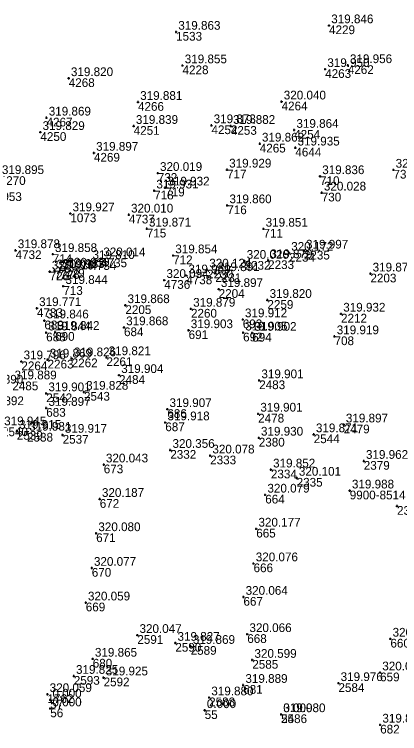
# Model space of a CAD drawing. Extents: x -829398 to -819400, y -1074439 to -1067977.
# Drawn here: x -821134.8 to -821081.8, y -1070161.5 to -1070062.6 of the extents above; entities that cross this region are included whole.
import ezdxf

# ---------------------------------------------------------------- set-up
doc = ezdxf.new("R2010")
doc.units = 0
for name, color, linetype in [('Vrstva 60', 7, 'Continuous'), ('Vrstva 61', 7, 'Continuous'), ('Čísla bodů_doměření_2012', 7, 'Continuous')]:
    doc.layers.add(name, color=color, linetype=linetype)

# ---------------------------------------------------------------- blocks, each defined once
blk = doc.blocks.new('BOD')
at = {"layer": 'Čísla bodů_doměření_2012'}
for p, q in [((-0.15, 0), (0.15, 0)), ((0, -0.15), (0, 0.15))]:
    blk.add_line(p, q, dxfattribs=at)

msp = doc.modelspace()

# ---------------------------------------------------------------- block references
at = {"layer": 'Vrstva 60'}
for p in [(-821091.505, -1070064.147), (-821091.505, -1070064.147), (-821112.542, -1070065.04), (-821112.542, -1070065.04), (-821111.655, -1070069.65), (-821111.655, -1070069.65), (-821092.04, -1070070.164), (-821092.04, -1070070.164), (-821088.929, -1070069.626), (-821088.929, -1070069.626), (-821127.31, -1070071.412), (-821127.31, -1070071.412), (-821117.784, -1070074.679), (-821117.784, -1070074.679), (-821098.033, -1070074.619), (-821098.033, -1070074.619), (-821130.362, -1070076.833), (-821130.362, -1070076.833), (-821118.375, -1070077.979), (-821118.375, -1070077.979), (-821107.679, -1070077.883), (-821107.679, -1070077.883), (-821105.012, -1070077.976), (-821105.012, -1070077.976), (-821131.209, -1070078.816), (-821131.209, -1070078.816), (-821096.295, -1070078.518), (-821096.295, -1070078.518), (-821101.035, -1070080.408), (-821101.035, -1070080.408), (-821096.142, -1070080.949), (-821096.142, -1070080.949), (-821123.845, -1070081.67), (-821123.845, -1070081.67), (-821105.542, -1070083.976), (-821105.542, -1070083.976), (-821082.644, -1070083.997), (-821082.644, -1070083.997), (-821115.058, -1070084.443), (-821115.058, -1070084.443), (-821092.744, -1070084.885), (-821092.744, -1070084.885), (-821115.556, -1070086.851), (-821115.556, -1070086.851), (-821114.036, -1070086.446), (-821114.036, -1070086.446), (-821092.512, -1070087.135), (-821092.512, -1070087.135), (-821105.506, -1070088.885), (-821105.506, -1070088.885), (-821127.088, -1070089.993), (-821127.088, -1070089.993), (-821119.043, -1070090.163), (-821119.043, -1070090.163), (-821116.579, -1070092.087), (-821116.579, -1070092.087), (-821100.526, -1070092.104), (-821100.526, -1070092.104), (-821134.619, -1070095.058), (-821134.619, -1070095.058), (-821129.508, -1070095.59), (-821129.508, -1070095.59), (-821112.954, -1070095.762), (-821112.954, -1070095.762), (-821097.01, -1070095.418), (-821097.01, -1070095.418), (-821094.969, -1070095.116), (-821094.969, -1070095.116), (-821124.34, -1070096.546), (-821124.34, -1070096.546), (-821122.859, -1070096.175), (-821122.859, -1070096.175), (-821103.13, -1070096.518), (-821103.13, -1070096.518), (-821099.886, -1070096.429), (-821099.886, -1070096.429), (-821129.267, -1070097.842), (-821129.267, -1070097.842), (-821128.481, -1070097.771), (-821128.481, -1070097.771), (-821127.794, -1070097.59), (-821127.794, -1070097.59), (-821108.28, -1070097.718), (-821108.28, -1070097.718), (-821129.935, -1070097.984), (-821129.935, -1070097.984), (-821111.146, -1070098.521), (-821111.146, -1070098.521), (-821107.151, -1070098.212), (-821107.151, -1070098.212), (-821085.813, -1070098.264), (-821085.813, -1070098.264), (-821114.171, -1070099.149), (-821114.171, -1070099.149), (-821128.058, -1070099.977), (-821128.058, -1070099.977), (-821106.686, -1070100.396), (-821106.686, -1070100.396), (-821099.983, -1070101.892), (-821099.983, -1070101.892), (-821119.52, -1070102.611), (-821131.685, -1070103.02), (-821131.685, -1070103.02), (-821110.497, -1070103.105), (-821110.497, -1070103.105), (-821089.854, -1070103.778), (-821089.854, -1070103.778), (-821130.658, -1070104.712), (-821130.658, -1070104.712), (-821103.371, -1070104.559), (-821103.371, -1070104.559), (-821119.71, -1070105.652), (-821119.71, -1070105.652), (-821130.415, -1070106.365), (-821130.415, -1070106.365), (-821129.183, -1070106.285), (-821129.183, -1070106.285), (-821110.824, -1070106.052), (-821110.824, -1070106.052), (-821103.329, -1070106.371), (-821103.329, -1070106.371), (-821102.075, -1070106.412), (-821102.075, -1070106.412), (-821090.748, -1070106.888), (-821090.748, -1070106.888), (-821122.122, -1070109.766), (-821122.122, -1070109.766), (-821133.824, -1070110.333), (-821133.824, -1070110.333), (-821130.22, -1070110.094), (-821130.22, -1070110.094), (-821126.904, -1070109.919), (-821126.904, -1070109.919), (-821120.388, -1070112.216), (-821120.388, -1070112.216), (-821101.113, -1070112.935), (-821101.113, -1070112.935), (-821130.406, -1070114.722), (-821130.406, -1070114.722), (-821125.216, -1070114.518), (-821125.216, -1070114.518), (-821130.405, -1070116.729), (-821130.405, -1070116.729), (-821113.749, -1070116.896), (-821113.749, -1070116.896), (-821101.252, -1070117.521), (-821101.252, -1070117.521), (-821114.029, -1070118.715), (-821114.029, -1070118.715), (-821089.492, -1070119.009), (-821089.492, -1070119.009), (-821134.449, -1070119.89), (-821134.449, -1070119.89), (-821133.045, -1070120.143), (-821133.045, -1070120.143), (-821128.147, -1070120.429), (-821128.147, -1070120.429), (-821093.614, -1070120.357), (-821093.614, -1070120.357), (-821101.171, -1070120.824), (-821101.171, -1070120.824), (-821113.34, -1070122.502), (-821113.34, -1070122.502), (-821107.854, -1070123.271), (-821107.854, -1070123.271), (-821122.494, -1070124.505), (-821122.494, -1070124.505), (-821086.729, -1070124.013), (-821086.729, -1070124.013), (-821099.503, -1070125.199), (-821099.503, -1070125.199), (-821095.958, -1070126.336), (-821095.958, -1070126.336), (-821088.661, -1070128.083), (-821123.046, -1070129.244), (-821123.046, -1070129.244), (-821100.283, -1070128.651), (-821100.283, -1070128.651), (-821082.152, -1070130.206), (-821082.152, -1070130.206), (-821101.517, -1070133.325), (-821101.517, -1070133.325), (-821123.54, -1070133.952), (-821123.54, -1070133.952), (-821101.889, -1070138.092), (-821101.889, -1070138.092), (-821124.144, -1070138.715), (-821124.144, -1070138.715), (-821103.279, -1070142.699), (-821103.279, -1070142.699), (-821124.968, -1070143.474), (-821124.968, -1070143.474), (-821117.875, -1070147.942), (-821117.875, -1070147.942), (-821102.754, -1070147.819), (-821102.754, -1070147.819), (-821112.647, -1070149.02), (-821112.647, -1070149.02), (-821083.066, -1070148.451), (-821083.066, -1070148.451), (-821110.542, -1070149.443), (-821110.542, -1070149.443), (-821124.011, -1070151.204), (-821124.011, -1070151.204), (-821102.064, -1070151.358), (-821102.064, -1070151.358), (-821084.483, -1070153.089), (-821084.483, -1070153.089), (-821126.614, -1070153.561), (-821126.614, -1070153.561), (-821122.517, -1070153.777), (-821122.517, -1070153.777), (-821103.311, -1070154.802), (-821103.311, -1070154.802), (-821090.212, -1070154.555), (-821090.212, -1070154.555), (-821130.231, -1070156.069), (-821130.231, -1070156.069), (-821129.86, -1070156.83), (-821108, -1070156.52), (-821108, -1070156.52), (-821129.85, -1070158.03), (-821108.61, -1070158.27), (-821098.1, -1070158.83), (-821098.1, -1070158.83), (-821098.1, -1070158.83), (-821084.47, -1070160.262), (-821084.47, -1070160.262)]:
    msp.add_blockref('BOD', p, dxfattribs=at)

# ---------------------------------------------------------------- texts
for s, p in [('4229', (-821091.505, -1070065.347)), ('1533', (-821112.542, -1070066.24)), ('4228', (-821111.655, -1070070.85)), ('4262', (-821088.929, -1070070.826)), ('4263', (-821092.04, -1070071.364)), ('4268', (-821127.31, -1070072.612)), ('4266', (-821117.784, -1070075.879)), ('4264', (-821098.033, -1070075.819)), ('4267', (-821130.362, -1070078.033)), ('4251', (-821118.375, -1070079.179)), ('4252', (-821107.679, -1070079.083)), ('4253', (-821105.012, -1070079.176)), ('4250', (-821131.209, -1070080.016)), ('4254', (-821096.295, -1070079.718)), ('4265', (-821101.035, -1070081.608)), ('4644', (-821096.142, -1070082.149)), ('4269', (-821123.845, -1070082.87)), ('4270', (-821136.806, -1070086.072)), ('732', (-821115.058, -1070085.643)), ('732', (-821115.058, -1070085.643)), ('717', (-821105.542, -1070085.176)), ('717', (-821105.542, -1070085.176)), ('710', (-821092.744, -1070086.085)), ('710', (-821092.744, -1070086.085)), ('731', (-821082.644, -1070085.197)), ('731', (-821082.644, -1070085.197)), ('718', (-821115.556, -1070088.051)), ('718', (-821115.556, -1070088.051)), ('719', (-821114.036, -1070087.646)), ('719', (-821114.036, -1070087.646)), ('730', (-821092.512, -1070088.335)), ('730', (-821092.512, -1070088.335)), ('716', (-821105.506, -1070090.085)), ('716', (-821105.506, -1070090.085)), ('1073', (-821127.088, -1070091.193)), ('4737', (-821119.043, -1070091.363)), ('715', (-821116.579, -1070093.287)), ('715', (-821116.579, -1070093.287)), ('711', (-821100.526, -1070093.304)), ('711', (-821100.526, -1070093.304)), ('4732', (-821134.619, -1070096.258)), ('714', (-821129.508, -1070096.79)), ('714', (-821129.508, -1070096.79)), ('712', (-821112.954, -1070096.962)), ('712', (-821112.954, -1070096.962)), ('2234', (-821097.01, -1070096.618)), ('2235', (-821094.969, -1070096.316)), ('4734', (-821124.34, -1070097.746)), ('4735', (-821122.859, -1070097.375)), ('2232', (-821103.13, -1070097.718)), ('2233', (-821099.886, -1070097.629)), ('728', (-821128.481, -1070098.971)), ('728', (-821128.481, -1070098.971)), ('729', (-821127.794, -1070098.79)), ('729', (-821127.794, -1070098.79)), ('2230', (-821108.28, -1070098.918)), ('726', (-821129.935, -1070099.184)), ('726', (-821129.935, -1070099.184)), ('727', (-821129.267, -1070099.042)), ('727', (-821129.267, -1070099.042)), ('4738', (-821111.146, -1070099.721)), ('2231', (-821107.151, -1070099.412)), ('2203', (-821085.813, -1070099.464)), ('4736', (-821114.171, -1070100.349)), ('713', (-821128.058, -1070101.177)), ('713', (-821128.058, -1070101.177)), ('2204', (-821106.686, -1070101.596)), ('2205', (-821119.52, -1070103.811)), ('2259', (-821099.983, -1070103.092)), ('4733', (-821131.685, -1070104.22)), ('2260', (-821110.497, -1070104.305)), ('689', (-821130.658, -1070105.912)), ('689', (-821130.658, -1070105.912)), ('693', (-821103.371, -1070105.759)), ('693', (-821103.371, -1070105.759)), ('2212', (-821089.854, -1070104.978)), ('684', (-821119.71, -1070106.852)), ('684', (-821119.71, -1070106.852)), ('688', (-821130.415, -1070107.565)), ('688', (-821130.415, -1070107.565)), ('690', (-821129.183, -1070107.485)), ('690', (-821129.183, -1070107.485)), ('691', (-821110.824, -1070107.252)), ('691', (-821110.824, -1070107.252)), ('692', (-821103.329, -1070107.571)), ('692', (-821103.329, -1070107.571)), ('694', (-821102.075, -1070107.612)), ('694', (-821102.075, -1070107.612)), ('708', (-821090.748, -1070108.088)), ('708', (-821090.748, -1070108.088)), ('2264', (-821133.824, -1070111.533)), ('2263', (-821130.22, -1070111.294)), ('2262', (-821126.904, -1070111.119)), ('2261', (-821122.122, -1070110.966)), ('2484', (-821120.388, -1070113.416)), ('2485', (-821135.07, -1070114.29)), ('2483', (-821101.113, -1070114.135)), ('2543', (-821125.216, -1070115.718)), ('2542', (-821130.406, -1070115.922)), ('683', (-821130.405, -1070117.929)), ('683', (-821130.405, -1070117.929)), ('686', (-821113.749, -1070118.096)), ('686', (-821113.749, -1070118.096)), ('2478', (-821101.252, -1070118.721)), ('2540', (-821136.493, -1070120.606)), ('687', (-821114.029, -1070119.915)), ('687', (-821114.029, -1070119.915)), ('2479', (-821089.492, -1070120.209)), ('2539', (-821134.449, -1070121.09)), ('2538', (-821133.045, -1070121.343)), ('2537', (-821128.147, -1070121.629)), ('2544', (-821093.614, -1070121.557)), ('2380', (-821101.171, -1070122.024)), ('2332', (-821113.34, -1070123.702)), ('2333', (-821107.854, -1070124.471)), ('673', (-821122.494, -1070125.705)), ('673', (-821122.494, -1070125.705)), ('2379', (-821086.729, -1070125.213)), ('2334', (-821099.503, -1070126.399)), ('2335', (-821095.958, -1070127.536)), ('9900-8514', (-821088.661, -1070129.283)), ('672', (-821123.046, -1070130.444)), ('672', (-821123.046, -1070130.444)), ('664', (-821100.283, -1070129.851)), ('664', (-821100.283, -1070129.851)), ('2336', (-821082.152, -1070131.406)), ('665', (-821101.517, -1070134.525)), ('665', (-821101.517, -1070134.525)), ('671', (-821123.54, -1070135.152)), ('671', (-821123.54, -1070135.152)), ('666', (-821101.889, -1070139.292)), ('666', (-821101.889, -1070139.292)), ('670', (-821124.144, -1070139.915)), ('670', (-821124.144, -1070139.915)), ('667', (-821103.279, -1070143.899)), ('667', (-821103.279, -1070143.899)), ('669', (-821124.968, -1070144.674)), ('669', (-821124.968, -1070144.674)), ('2591', (-821117.875, -1070149.142)), ('668', (-821102.754, -1070149.019)), ('668', (-821102.754, -1070149.019)), ('2590', (-821112.647, -1070150.22)), ('660', (-821083.066, -1070149.651)), ('660', (-821083.066, -1070149.651)), ('2589', (-821110.542, -1070150.643)), ('680', (-821124.011, -1070152.404)), ('680', (-821124.011, -1070152.404)), ('2585', (-821102.064, -1070152.558)), ('659', (-821084.483, -1070154.289)), ('659', (-821084.483, -1070154.289)), ('2593', (-821126.614, -1070154.761)), ('2592', (-821122.517, -1070154.977)), ('681', (-821103.311, -1070156.002)), ('681', (-821103.311, -1070156.002)), ('2584', (-821090.212, -1070155.755)), ('1762', (-821130.231, -1070157.269)), ('57', (-821129.86, -1070158.03)), ('2588', (-821108, -1070157.72)), ('56', (-821129.85, -1070159.23)), ('55', (-821108.61, -1070159.47)), ('54', (-821098.1, -1070160.03)), ('2586', (-821098.1, -1070160.03)), ('682', (-821084.47, -1070161.462)), ('682', (-821084.47, -1070161.462))]:
    msp.add_text(s, height=1.2, dxfattribs=at).set_placement(p)
at = {"layer": 'Vrstva 61'}
for s, p in [('319.846', (-821091.205, -1070063.847)), ('319.863', (-821112.242, -1070064.74)), ('319.855', (-821111.355, -1070069.35)), ('319.956', (-821088.629, -1070069.326)), ('319.950', (-821091.74, -1070069.864)), ('319.820', (-821127.01, -1070071.112)), ('320.040', (-821097.733, -1070074.319)), ('319.881', (-821117.484, -1070074.379)), ('319.869', (-821130.062, -1070076.533)), ('319.839', (-821118.075, -1070077.679)), ('319.873', (-821107.379, -1070077.583)), ('319.882', (-821104.712, -1070077.676)), ('319.864', (-821095.995, -1070078.218)), ('319.829', (-821130.909, -1070078.516)), ('319.862', (-821100.735, -1070080.108)), ('319.935', (-821095.842, -1070080.649)), ('319.897', (-821123.545, -1070081.37)), ('320.019', (-821114.758, -1070084.143)), ('319.929', (-821105.242, -1070083.676)), ('320.017', (-821082.344, -1070083.697)), ('319.895', (-821136.506, -1070084.572)), ('319.836', (-821092.444, -1070084.585)), ('319.932', (-821113.736, -1070086.146)), ('319.931', (-821115.256, -1070086.551)), ('320.028', (-821092.212, -1070086.835)), ('319.953', (-821139.564, -1070088.279)), ('319.860', (-821105.206, -1070088.585)), ('319.927', (-821126.788, -1070089.693)), ('320.010', (-821118.743, -1070089.863)), ('319.871', (-821116.279, -1070091.787)), ('319.851', (-821100.226, -1070091.804)), ('319.878', (-821134.319, -1070094.758)), ('319.997', (-821094.669, -1070094.816)), ('319.858', (-821129.208, -1070095.29)), ('320.014', (-821122.559, -1070095.875)), ('319.854', (-821112.654, -1070095.462)), ('320.172', (-821096.71, -1070095.118)), ('319.810', (-821124.04, -1070096.246)), ('320.026', (-821102.83, -1070096.218)), ('319.879', (-821099.586, -1070096.129)), ('320.019', (-821129.635, -1070097.684)), ('320.017', (-821128.967, -1070097.542)), ('319.983', (-821128.181, -1070097.471)), ('320.019', (-821127.494, -1070097.29)), ('320.124', (-821107.98, -1070097.418)), ('319.891', (-821106.851, -1070097.912)), ('319.874', (-821085.513, -1070097.964)), ('320.094', (-821113.871, -1070098.849)), ('319.969', (-821110.846, -1070098.221)), ('319.844', (-821127.758, -1070099.677)), ('319.897', (-821106.386, -1070100.096)), ('319.820', (-821099.683, -1070101.592)), ('319.771', (-821131.385, -1070102.72)), ('319.868', (-821119.22, -1070102.311)), ('319.879', (-821110.197, -1070102.805)), ('319.932', (-821089.554, -1070103.478)), ('319.846', (-821130.358, -1070104.412)), ('319.912', (-821103.071, -1070104.259)), ('319.868', (-821119.41, -1070105.352)), ('319.903', (-821110.524, -1070105.752)), ('319.844', (-821130.115, -1070106.065)), ('319.842', (-821128.883, -1070105.985)), ('319.905', (-821103.029, -1070106.071)), ('319.902', (-821101.775, -1070106.112)), ('319.919', (-821090.448, -1070106.588)), ('319.869', (-821129.92, -1070109.794)), ('319.826', (-821126.604, -1070109.619)), ('319.821', (-821121.822, -1070109.466)), ('319.796', (-821133.524, -1070110.033)), ('319.889', (-821134.77, -1070112.79)), ('319.904', (-821120.088, -1070111.916)), ('319.901', (-821100.813, -1070112.635)), ('319.890', (-821139.37, -1070113.376)), ('319.901', (-821130.106, -1070114.422)), ('319.828', (-821124.916, -1070114.218)), ('319.892', (-821139.281, -1070116.337)), ('319.897', (-821130.105, -1070116.429)), ('319.907', (-821113.449, -1070116.596)), ('319.901', (-821100.952, -1070117.221)), ('319.918', (-821113.729, -1070118.415)), ('319.897', (-821089.192, -1070118.709)), ('319.945', (-821136.193, -1070119.106)), ('319.915', (-821134.149, -1070119.59)), ('319.931', (-821132.745, -1070119.843)), ('319.917', (-821127.847, -1070120.129)), ('319.930', (-821100.871, -1070120.524)), ('319.871', (-821093.314, -1070120.057)), ('320.356', (-821113.04, -1070122.202)), ('320.078', (-821107.554, -1070122.971)), ('319.962', (-821086.429, -1070123.713)), ('320.043', (-821122.194, -1070124.205)), ('319.852', (-821099.203, -1070124.899)), ('320.101', (-821095.658, -1070126.036)), ('320.079', (-821099.983, -1070128.351)), ('319.988', (-821088.361, -1070127.783)), ('320.187', (-821122.746, -1070128.944)), ('320.177', (-821101.217, -1070133.025)), ('320.080', (-821123.24, -1070133.652)), ('320.077', (-821123.844, -1070138.415)), ('320.076', (-821101.589, -1070137.792)), ('320.064', (-821102.979, -1070142.399)), ('320.059', (-821124.668, -1070143.174)), ('320.047', (-821117.575, -1070147.642)), ('320.066', (-821102.454, -1070147.519)), ('320.038', (-821082.766, -1070148.151)), ('319.827', (-821112.347, -1070148.72)), ('319.869', (-821110.242, -1070149.143)), ('319.865', (-821123.711, -1070150.904)), ('320.599', (-821101.764, -1070151.058)), ('319.825', (-821126.314, -1070153.261)), ('320.068', (-821084.183, -1070152.789)), ('319.925', (-821122.217, -1070153.477)), ('319.976', (-821089.912, -1070154.255)), ('319.889', (-821103.011, -1070154.502)), ('320.059', (-821129.931, -1070155.769)), ('319.880', (-821107.7, -1070156.22)), ('0.000', (-821129.56, -1070156.53)), ('0.000', (-821129.55, -1070157.73)), ('0.000', (-821108.31, -1070157.97)), ('319.980', (-821097.8, -1070158.53)), ('0.000', (-821097.8, -1070158.53)), ('319.858', (-821084.17, -1070159.962))]:
    msp.add_text(s, height=1.2, dxfattribs=at).set_placement(p)

doc.saveas('drawing.dxf')
